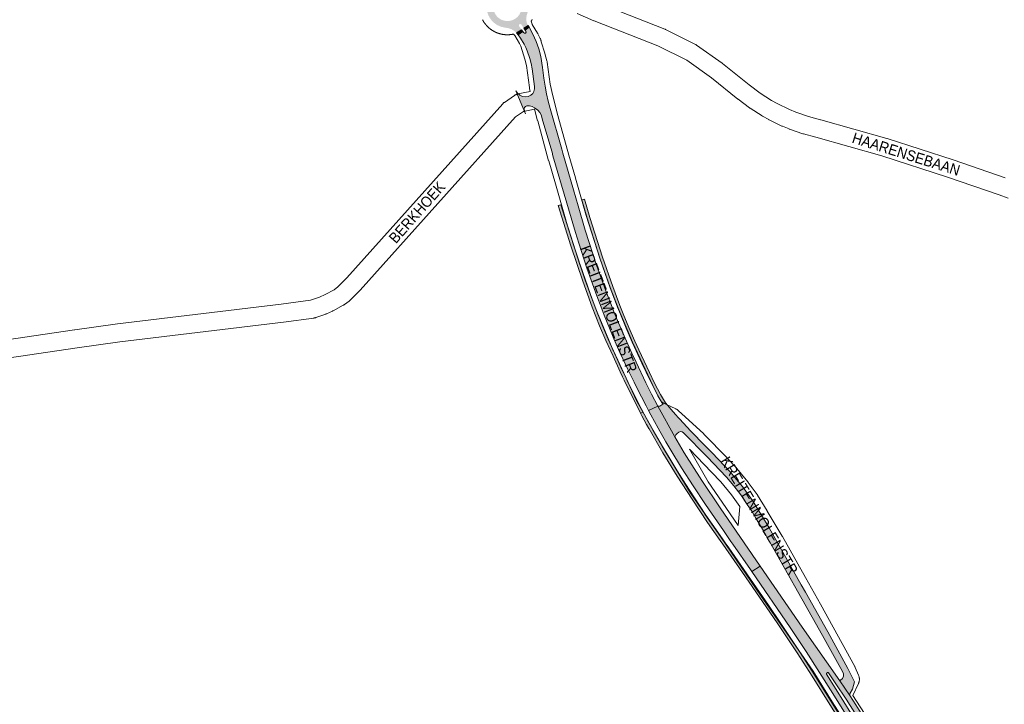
# Paper-space layout 'Layout1' of a CAD drawing. Header units: metres. Extents: x 123097 to 144122, y 392739 to 407589.
# Tile 491 of 510: x 139018 to 139726, y 401215 to 401707. Entities that reach past the tile are written whole.
import ezdxf
from ezdxf.enums import TextEntityAlignment as Align

# ---------------------------------------------------------------- set-up
doc = ezdxf.new("R2010")
doc.units = ezdxf.units.M
doc.header["$MEASUREMENT"] = 0
for name, color, linetype, lineweight in [('gs-anno-wegen algemeen tekst', 7, 'Continuous', 0), ('gs-knt-aanvullende hoofdweg', 7, 'Continuous', 0), ('gs-knt-wegen algemeen', 7, 'Continuous', 0), ('ir-ARC-asfalt-hoofdwegen-te inspecteren', 5, 'Continuous', 0), ('ir-ARC-beton-hoofdwegen-te inspecteren', 253, 'Continuous', 0)]:
    doc.layers.add(name, color=color, linetype=linetype, lineweight=lineweight)
doc.styles.add('Style-Arial', font='arial.ttf')

psp = doc.layouts.get("Layout1")

# ---------------------------------------------------------------- hatches: boundary and pattern name
at = {"layer": 'ir-ARC-asfalt-hoofdwegen-te inspecteren', "linetype": 'Continuous', "lineweight": 13}
h = psp.add_hatch(color=5, dxfattribs=at)
h.paths.add_polyline_path([(139375.221, 401697.244), (139373.336, 401698.786), (139372.509, 401699.323), (139371.923, 401699.656), (139371.325, 401699.95), (139369.172, 401700.701), (139366.917, 401701.038), (139363.89, 401701.714), (139361.066, 401702.997), (139358.565, 401704.832), (139356.494, 401707.14), (139354.94, 401709.824), (139353.97, 401712.77), (139353.624, 401715.852), (139353.918, 401718.94), (139354.24, 401720.27), (139354.654, 401721.574), (139355.085, 401723.53), (139355.096, 401725.532), (139354.837, 401726.969), (139354.36, 401728.35), (139353.911, 401729.384), (139356.828, 401731.404), (139358.673, 401728.732), (139359.043, 401728.409), (139359.522, 401728.302), (139360.022, 401728.453), (139360.377, 401728.837), (139360.489, 401729.366), (139360.307, 401729.876), (139358.447, 401732.528), (139361.884, 401734.798), (139362.523, 401734.235), (139364.026, 401733.085), (139365.673, 401732.151), (139367.485, 401731.435), (139369.379, 401730.981), (139371.519, 401730.667), (139373.619, 401730.146), (139376.253, 401729.538), (139378.955, 401729.635), (139381.539, 401730.429), (139383.829, 401731.867), (139385.777, 401728.994), (139381.461, 401726.03), (139381.044, 401725.39), (139381.2, 401724.642), (139381.838, 401724.221), (139382.587, 401724.373), (139386.899, 401727.343), (139389.172, 401724.052), (139387.794, 401722.864), (139386.117, 401721.053), (139384.827, 401718.949), (139383.972, 401716.633), (139383.587, 401714.195), (139383.285, 401712.463), (139382.762, 401710.785), (139382.24, 401708.643), (139382.209, 401706.438), (139382.329, 401705.598), (139382.684, 401704.239), (139383.425, 401702.561), (139380.453, 401700.602), (139378.644, 401703.231), (139378.068, 401703.627), (139377.373, 401703.548), (139377.207, 401703.441), (139376.845, 401702.846), (139376.963, 401702.16), (139378.799, 401699.487)])
h.paths.add_polyline_path([(139368.849, 401705.797), (139367.947, 401705.82), (139367.051, 401705.922), (139366.167, 401706.104), (139365.303, 401706.363), (139364.465, 401706.698), (139363.661, 401707.106), (139362.895, 401707.583), (139362.175, 401708.126), (139361.506, 401708.731), (139360.892, 401709.393), (139360.34, 401710.106), (139359.854, 401710.866), (139359.436, 401711.665), (139359.091, 401712.499), (139358.821, 401713.359), (139358.628, 401714.241), (139358.514, 401715.136), (139358.48, 401716.037), (139358.526, 401716.938), (139358.651, 401717.831), (139358.855, 401718.71), (139359.136, 401719.567), (139359.492, 401720.396), (139359.919, 401721.191), (139360.416, 401721.944), (139360.977, 401722.65), (139361.599, 401723.304), (139362.276, 401723.9), (139363.003, 401724.434), (139363.774, 401724.902), (139364.584, 401725.299), (139365.426, 401725.623), (139366.293, 401725.871), (139367.179, 401726.042), (139368.003, 401726.128), (139368.905, 401726.146), (139369.805, 401726.084), (139370.696, 401725.943), (139371.571, 401725.723), (139372.423, 401725.427), (139373.245, 401725.056), (139374.032, 401724.614), (139374.776, 401724.105), (139375.472, 401723.531), (139376.115, 401722.898), (139376.699, 401722.21), (139377.219, 401721.473), (139377.673, 401720.694), (139378.056, 401719.877), (139378.364, 401719.029), (139378.597, 401718.157), (139378.751, 401717.269), (139378.827, 401716.37), (139378.822, 401715.468), (139378.737, 401714.569), (139378.573, 401713.682), (139378.332, 401712.813), (139378.014, 401711.969), (139377.623, 401711.156), (139377.161, 401710.381), (139376.633, 401709.65), (139376.041, 401708.969), (139375.392, 401708.342), (139374.69, 401707.776), (139374.464, 401707.614), (139373.701, 401707.133), (139372.899, 401706.721), (139372.063, 401706.381), (139371.2, 401706.118), (139370.641, 401705.99), (139369.749, 401705.854)], flags=16)
for points in [[(139419.932, 401546.054), (139425.7, 401528.161), (139432.82, 401508.281), (139435.996, 401500), (139438.14, 401494.41), (139441.96, 401485.08), (139445.24, 401477.4), (139448.61, 401469.77), (139455.073, 401455.756), (139456.57, 401452.51), (139459.658, 401446.172), (139461.7, 401441.98), (139468.37, 401429.04), (139470.056, 401425.897), (139476.67, 401428.92), (139472.19, 401437.53), (139468.14, 401445.74), (139461.11, 401460.47), (139458.09, 401466.98), (139453.37, 401477.89), (139447.74, 401490.59), (139445.18, 401496.81), (139443.95, 401500), (139439.35, 401511.931), (139432.72, 401530.371), (139424.62, 401555.551), (139419.41, 401572.961), (139416.111, 401584.409), (139408.53, 401610.711), (139407.638, 401613.586), (139399.284, 401642.888), (139397.902, 401648.1), (139396.715, 401653.36), (139395.669, 401659.005), (139394.847, 401664.687), (139393.855, 401672.474), (139392.671, 401680.235), (139391.189, 401685.731), (139389.275, 401691.092), (139386.942, 401696.284), (139384.203, 401701.274), (139381.317, 401699.335), (139381.88, 401698.556), (139382.046, 401697.796), (139381.62, 401697.145), (139380.858, 401696.992), (139380.214, 401697.428), (139379.665, 401698.23), (139376.307, 401695.898), (139378.01, 401693.419), (139377.926, 401693.361), (139380.592, 401689.198), (139381.885, 401686.867), (139382.875, 401684.392), (139384.682, 401678.887), (139385.701, 401675.232), (139386.384, 401671.499), (139388.122, 401658.758), (139388.13, 401656.96), (139387.673, 401655.222), (139386.781, 401653.661), (139385.515, 401652.385), (139383.582, 401651.575), (139381.501, 401651.323), (139379.431, 401651.647), (139377.527, 401652.523), (139375.933, 401653.884), (139374.771, 401655.628), (139381.584, 401639.169), (139381.01, 401640.902), (139380.679, 401642.698), (139380.948, 401643.641), (139381.586, 401644.385), (139382.477, 401644.794), (139384.475, 401644.86), (139386.418, 401644.385), (139388.16, 401643.404), (139390.462, 401641.657), (139391.91, 401640.144), (139392.816, 401638.255), (139394.111, 401633.83), (139400.789, 401611.474), (139401.39, 401608.791), (139417.48, 401553.661)], [(139471.741, 401422.754), (139477.056, 401413.038), (139482.54, 401403.37), (139486.07, 401397.39), (139493.85, 401384.67), (139502.18, 401371.63), (139511.11, 401358.16), (139523.955, 401339.424), (139529.25, 401331.7), (139530.685, 401329.657), (139543.42, 401311.52), (139544.343, 401310.168), (139550.328, 401313.979), (139521.5, 401355.93), (139508.372, 401375.508), (139495.805, 401395.452), (139489.09, 401406.91), (139476.67, 401428.92), (139470.056, 401425.897)], [(139622.828, 401208.349), (139619.121, 401214.22), (139614.851, 401220.829), (139607.742, 401231.547), (139580.496, 401270.078), (139550.328, 401313.979), (139544.343, 401310.168), (139571.96, 401269.74), (139583.43, 401252.43), (139602.546, 401222.465), (139612.855, 401205.812), (139612.719, 401205.719), (139614.295, 401203.183), (139617.499, 401205.135), (139608.578, 401219.548), (139598.115, 401236.224), (139598.043, 401236.657), (139598.301, 401237.011), (139598.909, 401237.381), (139599.268, 401237.441), (139599.569, 401237.236), (139604.883, 401229.335), (139612.166, 401218.342), (139619.765, 401206.503)]]:
    psp.add_hatch(color=5, dxfattribs=at).paths.add_polyline_path(points, flags=0)
at = {"layer": 'ir-ARC-asfalt-hoofdwegen-te inspecteren', "linetype": 'Continuous', "lineweight": 13, "extrusion": (0, 0, -1)}
psp.add_hatch(color=5, dxfattribs=at).paths.add_polyline_path([(-139609.586, 401238.213), (-139610.261, 401236.536), (-139610.233, 401234.728), (-139609.506, 401233.073), (-139608.193, 401231.829), (-139607.742, 401231.547), (-139614.851, 401220.829), (-139614.881, 401221.76), (-139615.173, 401222.644), (-139616.826, 401225.481), (-139618.23, 401230.661), (-139613.498, 401240.26), (-139598.98, 401266.57), (-139582.916, 401295.139), (-139579.953, 401300.407), (-139556.83, 401341.53), (-139551.33, 401350.62), (-139544.74, 401361.033), (-139537.583, 401371.066), (-139536.05, 401373.04), (-139531.066, 401379.103), (-139529.472, 401380.936), (-139515.72, 401395.56), (-139510.837, 401400.519), (-139500.375, 401411.144), (-139492.575, 401419.559), (-139491.718, 401420.484), (-139489.45, 401422.93), (-139486.32, 401426.48), (-139482.33, 401431.42), (-139480.4, 401430.26), (-139478.13, 401428.97), (-139476.67, 401428.92), (-139489.09, 401406.91), (-139489.627, 401408.259), (-139490.566, 401409.368), (-139491.809, 401410.119), (-139493.014, 401410.612), (-139494.305, 401410.441), (-139495.339, 401409.65), (-139512.35, 401392.47), (-139526.06, 401377.95), (-139531.377, 401371.647), (-139536.4, 401365.107), (-139541.117, 401358.343), (-139544.319, 401353.431), (-139547.368, 401348.422), (-139552.78, 401339.38), (-139595.1, 401264.13)], flags=0)
at = {"layer": 'ir-ARC-beton-hoofdwegen-te inspecteren', "linetype": 'Continuous', "lineweight": 13}
for points in [[(139405.028, 401573.09), (139414.1, 401544.201), (139422.73, 401518.851), (139429.611, 401500), (139434.93, 401486.63), (139439.3, 401476.24), (139444.55, 401464.93), (139449.6, 401453.54), (139451.316, 401450.093), (139452.601, 401447.512), (139464.418, 401423.773), (139466.207, 401424.628), (139463.21, 401430.37), (139454.826, 401447.472), (139453.183, 401450.824), (139451.46, 401454.34), (139441.17, 401477.01), (139437.32, 401486.18), (139431.814, 401500), (139424.63, 401519.521), (139416.07, 401544.791), (139409.9, 401564.541), (139406.949, 401573.681)], [(139470.339, 401412.876), (139470.546, 401412.508), (139480.425, 401395.4), (139490.722, 401378.541), (139501.43, 401361.94), (139512.58, 401345.33), (139521.61, 401332.419), (139523.554, 401329.64), (139537.71, 401309.4), (139554.79, 401284.63), (139563.15, 401272.32), (139576.88, 401251.51), (139587.78, 401234.74), (139606.402, 401204.856), (139608.905, 401200.786), (139609.406, 401199.102), (139609.509, 401197.325), (139609.332, 401195.402), (139609.136, 401193.541), (139608.793, 401192.019), (139608.274, 401189.951), (139607.647, 401188.003), (139606.926, 401185.912), (139606.179, 401183.904), (139605.411, 401181.919), (139604.557, 401180.072), (139603.736, 401178.543), (139602.55, 401177.116), (139601.512, 401176.006), (139599.494, 401174.502), (139598.012, 401173.417), (139596.863, 401172.543), (139595.495, 401171.14), (139594.452, 401169.793), (139604.112, 401176.608), (139605.769, 401177.9), (139605.857, 401178.247), (139607.498, 401181.725), (139608.673, 401184.803), (139610.228, 401181.792), (139611.329, 401182.771), (139612.438, 401183.847), (139612.011, 401184.519), (139611.32, 401185.777), (139610.966, 401187.168), (139610.97, 401188.603), (139611.855, 401191.799), (139612.377, 401195.075), (139612.529, 401198.388), (139613.927, 401199.552), (139615.864, 401200.591), (139614.295, 401203.183), (139610.937, 401201.37), (139610.591, 401201.929), (139589.53, 401235.82), (139578.59, 401252.57), (139564.86, 401273.38), (139556.47, 401285.78), (139527.9, 401326.99), (139525.278, 401330.746), (139523.294, 401333.588), (139511.41, 401350.61), (139503.11, 401363.06), (139496.86, 401372.71), (139490.7, 401382.41), (139487.03, 401388.36), (139480.13, 401399.9), (139473.4, 401411.54), (139472.255, 401413.61), (139470.411, 401416.941), (139467.03, 401423.05), (139466.207, 401424.628), (139464.418, 401423.773), (139465.275, 401422.051), (139468.711, 401415.796)]]:
    psp.add_hatch(color=252, dxfattribs=at).paths.add_polyline_path(points, flags=0)
at = {"layer": 'ir-ARC-beton-hoofdwegen-te inspecteren', "linetype": 'Continuous', "lineweight": 13, "extrusion": (0, 0, -1)}
psp.add_hatch(color=252, dxfattribs=at).paths.add_polyline_path([(-139449.995, 401500), (-139448.69, 401503.251), (-139444.32, 401514.881), (-139436.94, 401535.991), (-139427.96, 401564.591), (-139424.027, 401577.767), (-139422.022, 401577.338), (-139425.99, 401564.001), (-139434.98, 401535.431), (-139442.46, 401514.041), (-139446.76, 401502.611), (-139447.809, 401500), (-139449.83, 401494.97), (-139454.05, 401484.96), (-139458.38, 401474.99), (-139465.34, 401459.71), (-139471.27, 401447.28), (-139476.83, 401436.35), (-139480.4, 401430.26), (-139482.33, 401431.42), (-139478.63, 401437.26), (-139474.44, 401445.46), (-139470.67, 401453.21), (-139463.1, 401469.43), (-139460.25, 401475.76), (-139456.03, 401485.47), (-139451.91, 401495.23)], flags=0)

# ---------------------------------------------------------------- linework, layer by layer
at = {"layer": 'gs-knt-aanvullende hoofdweg', "color": 7, "linetype": 'Continuous', "flags": 128}
for points in [[(139385.043, 401655.151), (139384.545, 401657.2), (139384.484, 401657.472), (139384.466, 401657.565), (139384.457, 401657.608), (139384.433, 401657.745), (139384.393, 401658.021), (139382.378, 401673.764), (139381.146, 401678.423), (139378.237, 401687.645), (139377.231, 401689.672), (139373.826, 401695.376), (139373.043, 401696.427), (139373.025, 401696.423), (139372.924, 401696.4), (139372.77, 401696.366), (139372.669, 401696.344), (139372.514, 401696.312), (139372.432, 401696.296), (139372.278, 401696.266), (139372.177, 401696.247), (139372.022, 401696.219), (139371.922, 401696.201), (139371.766, 401696.175), (139371.724, 401696.168), (139371.719, 401696.168), (139371.563, 401696.143), (139371.424, 401696.122), (139371.268, 401696.1), (139371.174, 401696.087), (139371.018, 401696.067), (139370.965, 401696.06), (139370.808, 401696.041), (139370.672, 401696.026), (139370.516, 401696.01), (139370.464, 401696.005), (139370.307, 401695.99), (139370.162, 401695.978), (139370.004, 401695.966), (139369.912, 401695.959), (139369.755, 401695.949), (139369.708, 401695.946), (139369.551, 401695.937), (139369.406, 401695.93), (139369.248, 401695.924), (139369.202, 401695.923), (139369.045, 401695.918), (139368.949, 401695.915), (139368.791, 401695.912), (139368.648, 401695.911), (139368.49, 401695.911), (139368.442, 401695.911), (139368.285, 401695.912), (139368.143, 401695.914), (139367.985, 401695.918), (139367.937, 401695.92), (139367.779, 401695.925), (139367.682, 401695.928), (139367.525, 401695.935), (139367.383, 401695.943), (139367.226, 401695.953), (139367.181, 401695.956), (139367.023, 401695.967), (139366.925, 401695.975), (139366.768, 401695.988), (139366.674, 401695.996), (139366.517, 401696.011), (139366.37, 401696.026), (139366.214, 401696.044), (139366.173, 401696.049), (139366.016, 401696.068), (139365.916, 401696.081), (139365.76, 401696.102), (139365.667, 401696.115), (139365.511, 401696.138), (139365.418, 401696.153), (139365.262, 401696.178), (139365.161, 401696.194), (139365.006, 401696.221), (139364.914, 401696.238), (139364.759, 401696.267), (139364.667, 401696.285), (139364.512, 401696.316), (139364.411, 401696.337), (139364.257, 401696.37), (139364.167, 401696.39), (139364.013, 401696.425), (139363.912, 401696.448), (139363.759, 401696.485), (139363.714, 401696.496), (139363.561, 401696.534), (139363.415, 401696.572), (139363.263, 401696.613), (139363.219, 401696.625), (139363.067, 401696.667), (139362.922, 401696.709), (139362.771, 401696.754), (139362.728, 401696.767), (139362.576, 401696.813), (139362.476, 401696.844), (139362.326, 401696.892), (139362.24, 401696.92), (139362.09, 401696.97), (139361.99, 401697.004), (139361.841, 401697.056), (139361.742, 401697.092), (139361.594, 401697.146), (139361.536, 401697.167), (139361.389, 401697.222), (139361.265, 401697.27), (139361.118, 401697.328), (139361.06, 401697.351), (139360.914, 401697.41), (139360.816, 401697.451), (139360.671, 401697.512), (139360.59, 401697.546), (139360.445, 401697.609), (139360.348, 401697.652), (139360.204, 401697.717), (139360.108, 401697.761), (139359.965, 401697.828), (139359.907, 401697.856), (139359.765, 401697.924), (139359.67, 401697.97), (139359.529, 401698.04), (139359.433, 401698.088), (139359.293, 401698.16), (139359.199, 401698.21), (139359.06, 401698.284), (139358.986, 401698.324), (139358.847, 401698.4), (139358.77, 401698.442), (139358.633, 401698.519), (139358.562, 401698.56), (139358.424, 401698.639), (139358.347, 401698.684), (139358.212, 401698.764), (139358.142, 401698.806), (139358.007, 401698.888), (139357.896, 401698.957), (139357.763, 401699.041), (139357.695, 401699.085), (139357.562, 401699.171), (139357.485, 401699.221), (139357.354, 401699.308), (139357.267, 401699.367), (139357.137, 401699.456), (139357.05, 401699.516), (139356.921, 401699.607), (139356.867, 401699.646), (139356.739, 401699.738), (139356.654, 401699.8), (139356.527, 401699.894), (139356.451, 401699.951), (139356.326, 401700.046), (139356.266, 401700.092), (139356.141, 401700.189), (139356.036, 401700.272), (139355.913, 401700.371), (139355.838, 401700.432), (139355.717, 401700.532), (139355.689, 401700.556), (139355.567, 401700.657), (139355.438, 401700.767), (139355.319, 401700.871), (139355.295, 401700.892), (139355.177, 401700.996), (139355.101, 401701.064), (139354.984, 401701.171), (139354.885, 401701.262), (139354.77, 401701.37), (139354.721, 401701.416), (139354.607, 401701.525), (139354.559, 401701.572), (139354.445, 401701.682), (139354.35, 401701.776), (139354.239, 401701.888), (139354.192, 401701.937), (139354.082, 401702.05), (139354.011, 401702.123), (139353.903, 401702.237), (139353.835, 401702.31), (139353.728, 401702.426), (139353.661, 401702.499), (139353.555, 401702.617), (139353.484, 401702.697), (139353.381, 401702.815), (139353.34, 401702.863), (139353.237, 401702.983), (139353.171, 401703.061), (139353.069, 401703.183), (139353.003, 401703.263), (139352.904, 401703.385), (139352.844, 401703.46), (139352.796, 401703.521), (139352.746, 401703.584), (139352.682, 401703.667), (139352.586, 401703.792), (139352.545, 401703.845), (139352.45, 401703.971), (139352.388, 401704.055), (139352.295, 401704.182), (139352.256, 401704.236), (139352.164, 401704.364), (139352.087, 401704.472), (139351.997, 401704.602), (139351.938, 401704.689), (139351.85, 401704.82), (139351.828, 401704.853), (139351.764, 401704.949), (139351.757, 401704.959), (139351.751, 401704.968), (139351.741, 401704.985), (139351.669, 401705.095), (139351.584, 401705.228), (139351.528, 401705.317), (139351.444, 401705.451), (139351.41, 401705.507), (139351.328, 401705.642), (139351.253, 401705.769), (139351.174, 401705.905), (139351.162, 401705.925), (139351.083, 401706.063), (139351.011, 401706.191), (139350.935, 401706.329), (139350.915, 401706.366), (139350.876, 401706.437), (139350.849, 401706.482), (139350.839, 401706.504), (139350.828, 401706.525), (139350.779, 401706.618), (139350.706, 401706.758)], [(139386.402, 401706.877), (139386.33, 401706.737), (139386.28, 401706.643), (139386.206, 401706.504), (139386.166, 401706.43), (139386.09, 401706.291), (139386.048, 401706.214), (139385.971, 401706.077), (139385.93, 401706.006), (139385.851, 401705.868), (139385.823, 401705.82), (139385.806, 401705.791), (139385.726, 401705.656), (139385.684, 401705.586), (139385.679, 401705.579), (139386.089, 401704.328), (139386.392, 401703.621), (139386.527, 401703.404), (139390.277, 401697.121), (139390.421, 401696.869), (139390.555, 401696.612), (139392.242, 401693.213), (139392.394, 401692.886), (139392.531, 401692.552), (139392.652, 401692.211), (139392.756, 401691.865), (139392.844, 401691.514), (139392.914, 401691.16), (139392.961, 401690.843), (139395.518, 401682.794), (139395.571, 401682.618), (139395.621, 401682.44), (139397.026, 401677.125), (139397.103, 401676.806), (139397.165, 401676.484), (139397.214, 401676.159), (139399.238, 401660.342), (139401.238, 401652.116), (139404.866, 401637.862), (139412.719, 401609.434), (139417.649, 401592.964), (139417.682, 401592.85), (139425.255, 401566.012), (139435.08, 401535.323), (139442.488, 401514.218), (139448.161, 401499.312), (139458.532, 401475.027), (139475.005, 401439.698), (139479.164, 401432.251), (139483.036, 401430.129), (139489.67, 401427.029), (139489.979, 401426.876), (139490.28, 401426.709), (139490.573, 401426.529), (139490.857, 401426.335), (139491.133, 401426.129), (139491.398, 401425.91), (139491.654, 401425.679), (139496.449, 401421.14), (139509.782, 401408.999), (139509.954, 401408.836), (139510.122, 401408.668), (139526.298, 401391.951), (139526.367, 401391.879), (139533.232, 401384.593), (139533.402, 401384.407), (139533.565, 401384.215), (139541.554, 401374.508), (139541.694, 401374.333), (139541.828, 401374.154), (139548.204, 401365.389), (139548.389, 401365.123), (139548.393, 401365.117), (139548.561, 401364.85), (139548.57, 401364.837), (139555.372, 401353.561), (139555.382, 401353.543), (139555.384, 401353.54), (139555.386, 401353.536), (139566.266, 401335.364), (139566.271, 401335.355), (139566.367, 401335.19), (139566.371, 401335.182), (139582.96, 401305.799), (139593.746, 401286.549), (139593.753, 401286.536), (139593.776, 401286.494), (139618.401, 401241.879), (139618.525, 401241.645), (139618.563, 401241.566), (139618.583, 401241.525), (139618.603, 401241.484), (139618.641, 401241.406), (139618.748, 401241.163), (139621.141, 401235.477), (139621.275, 401235.136), (139621.392, 401234.789), (139621.492, 401234.436), (139621.574, 401234.08), (139621.64, 401233.719), (139621.687, 401233.356), (139621.717, 401232.991), (139621.729, 401232.625), (139621.723, 401232.258), (139621.699, 401231.893), (139621.657, 401231.529), (139621.598, 401231.167), (139621.521, 401230.809), (139621.427, 401230.455), (139621.315, 401230.106), (139621.187, 401229.763), (139621.042, 401229.426), (139617.124, 401220.906), (139636.318, 401191.019)], [(139619.456, 401189.48), (139602.264, 401216.25), (139602.212, 401216.332), (139588.386, 401238.49), (139550.599, 401293.089), (139550.572, 401293.127), (139522.278, 401334.553), (139510.58, 401351.362), (139510.536, 401351.425), (139500.523, 401366.13), (139500.416, 401366.292), (139500.313, 401366.457), (139480.499, 401399.063), (139480.36, 401399.302), (139461.757, 401432.614), (139461.628, 401432.856), (139461.507, 401433.102), (139444.867, 401468.792), (139444.768, 401469.015), (139434.289, 401493.551), (139434.177, 401493.828), (139428.415, 401508.967), (139428.348, 401509.151), (139420.873, 401530.447), (139420.807, 401530.644), (139410.911, 401561.557), (139410.835, 401561.807), (139403.242, 401588.713), (139398.306, 401605.203), (139398.262, 401605.357), (139390.368, 401633.936), (139390.329, 401634.083), (139388.186, 401642.503)], [(139534.627, 401343.103), (139534.647, 401343.075), (139535.861, 401356.824), (139529.814, 401365.137), (139522.127, 401374.476), (139515.469, 401381.543), (139499.548, 401397.996), (139513.048, 401374.423), (139522.93, 401359.91), (139534.623, 401343.109), (139534.625, 401343.106), (139534.627, 401343.103)]]:
    psp.add_lwpolyline(points, dxfattribs=at)
at = {"layer": 'gs-knt-wegen algemeen', "color": 7, "linetype": 'Continuous', "flags": 128}
for points in [[(139435.919, 401718.017), (139481.754, 401700.043), (139482.026, 401699.929), (139482.293, 401699.802), (139503.819, 401689.018), (139504.037, 401688.904), (139504.251, 401688.781), (139504.46, 401688.651), (139504.663, 401688.512), (139523.033, 401675.513), (139523.196, 401675.394), (139523.355, 401675.27), (139542.48, 401659.873), (139550.345, 401653.941), (139558.576, 401648.689), (139562.7, 401646.386), (139571.546, 401642.108), (139575.911, 401640.305), (139585.15, 401637.111), (139593.822, 401634.819), (139593.92, 401634.792), (139641.514, 401621.411), (139641.76, 401621.337), (139689.075, 401605.991), (139689.191, 401605.953), (139726.531, 401593.066)], [(139728.63, 401578.36), (139722.195, 401580.789), (139685.001, 401593.625), (139637.866, 401608.912), (139590.445, 401622.244), (139581.588, 401624.585), (139581.355, 401624.651), (139581.125, 401624.726), (139571.476, 401628.062), (139571.296, 401628.128), (139571.118, 401628.198), (139566.399, 401630.147), (139566.223, 401630.223), (139566.05, 401630.303), (139556.859, 401634.748), (139556.688, 401634.834), (139556.519, 401634.925), (139552.061, 401637.414), (139551.896, 401637.51), (139551.733, 401637.61), (139543.126, 401643.102), (139542.914, 401643.243), (139542.708, 401643.393), (139534.557, 401649.541), (139534.396, 401649.667), (139515.348, 401665.002), (139497.546, 401677.599), (139476.725, 401688.029), (139431.048, 401705.941), (139430.816, 401706.038), (139418.78, 401711.302)], [(138909.464, 401462.04), (139057.363, 401483.839), (139057.412, 401483.847), (139088.145, 401488.137), (139088.267, 401488.152), (139205.904, 401502.31), (139227.083, 401505.096), (139233.375, 401507.313), (139237.431, 401509.105), (139243.944, 401512.629), (139246.65, 401514.663), (139253.247, 401521.149), (139365.227, 401646.277), (139365.443, 401646.507), (139365.669, 401646.726), (139365.906, 401646.933), (139366.152, 401647.129), (139366.408, 401647.313), (139373.812, 401652.366), (139374.055, 401652.524), (139374.304, 401652.671), (139374.56, 401652.807), (139374.822, 401652.931), (139375.089, 401653.043), (139375.36, 401653.143), (139375.636, 401653.232), (139375.915, 401653.308), (139376.198, 401653.371), (139385.043, 401655.151)], [(139388.186, 401642.503), (139380.061, 401640.867), (139374.401, 401637.005), (139262.81, 401512.312), (139262.669, 401512.159), (139262.523, 401512.011), (139255.471, 401505.077), (139255.262, 401504.88), (139255.045, 401504.693), (139254.819, 401504.516), (139251.381, 401501.931), (139251.185, 401501.789), (139250.984, 401501.654), (139250.778, 401501.527), (139250.567, 401501.408), (139243.398, 401497.529), (139243.166, 401497.41), (139242.93, 401497.3), (139238.406, 401495.302), (139238.175, 401495.205), (139237.94, 401495.117), (139230.77, 401492.59), (139230.513, 401492.505), (139230.252, 401492.432), (139229.989, 401492.369), (139229.723, 401492.316), (139229.455, 401492.276), (139207.566, 401489.397), (139207.495, 401489.388), (139089.884, 401475.233), (139059.237, 401470.955), (138911.354, 401449.158)]]:
    psp.add_lwpolyline(points, dxfattribs=at)
at = {"layer": 'ir-ARC-asfalt-hoofdwegen-te inspecteren', "color": 5, "linetype": 'Continuous', "lineweight": 13, "flags": 128}
for points in [[(139419.932, 401546.054), (139425.7, 401528.161), (139432.82, 401508.281), (139435.996, 401500), (139438.14, 401494.41), (139441.96, 401485.08), (139445.24, 401477.4), (139448.61, 401469.77), (139455.073, 401455.756), (139456.57, 401452.51), (139459.658, 401446.172), (139461.7, 401441.98), (139468.37, 401429.04), (139470.056, 401425.897), (139476.67, 401428.92), (139472.19, 401437.53), (139468.14, 401445.74), (139461.11, 401460.47), (139458.09, 401466.98), (139453.37, 401477.89), (139447.74, 401490.59), (139445.18, 401496.81), (139443.95, 401500), (139439.35, 401511.931), (139432.72, 401530.371), (139424.62, 401555.551), (139419.41, 401572.961), (139416.111, 401584.409), (139408.53, 401610.711), (139407.638, 401613.586), (139399.284, 401642.888), (139397.902, 401648.1), (139396.715, 401653.36), (139395.669, 401659.005), (139394.847, 401664.687), (139393.855, 401672.474), (139392.671, 401680.235), (139391.189, 401685.731), (139389.275, 401691.092), (139386.942, 401696.284), (139384.203, 401701.274), (139381.317, 401699.335), (139381.88, 401698.556), (139382.046, 401697.796), (139381.62, 401697.145), (139380.858, 401696.992), (139380.214, 401697.428), (139379.665, 401698.23), (139376.307, 401695.898), (139378.01, 401693.419), (139377.926, 401693.361), (139380.592, 401689.198), (139381.885, 401686.867), (139382.875, 401684.392), (139384.682, 401678.887), (139385.701, 401675.232), (139386.384, 401671.499), (139388.122, 401658.758), (139388.13, 401656.96), (139387.673, 401655.222), (139386.781, 401653.661), (139385.515, 401652.385), (139383.582, 401651.575), (139381.501, 401651.323), (139379.431, 401651.647), (139377.527, 401652.523), (139375.933, 401653.884), (139374.771, 401655.628), (139381.584, 401639.169), (139381.01, 401640.902), (139380.679, 401642.698), (139380.948, 401643.641), (139381.586, 401644.385), (139382.477, 401644.794), (139384.475, 401644.86), (139386.418, 401644.385), (139388.16, 401643.404), (139390.462, 401641.657), (139391.91, 401640.144), (139392.816, 401638.255), (139394.111, 401633.83), (139400.789, 401611.474), (139401.39, 401608.791), (139417.48, 401553.661)], [(139609.586, 401238.213), (139610.261, 401236.536), (139610.233, 401234.728), (139609.506, 401233.073), (139608.193, 401231.829), (139607.742, 401231.547), (139614.851, 401220.829), (139614.881, 401221.76), (139615.173, 401222.644), (139616.826, 401225.481), (139618.23, 401230.661), (139613.498, 401240.26), (139598.98, 401266.57), (139582.916, 401295.139), (139579.953, 401300.407), (139556.83, 401341.53), (139551.33, 401350.62), (139544.74, 401361.033), (139537.583, 401371.066), (139536.05, 401373.04), (139531.066, 401379.103), (139529.472, 401380.936), (139515.72, 401395.56), (139510.837, 401400.519), (139500.375, 401411.144), (139492.575, 401419.559), (139491.718, 401420.484), (139489.45, 401422.93), (139486.32, 401426.48), (139482.33, 401431.42), (139480.4, 401430.26), (139478.13, 401428.97), (139476.67, 401428.92), (139489.09, 401406.91), (139489.627, 401408.259), (139490.566, 401409.368), (139491.809, 401410.119), (139493.014, 401410.612), (139494.305, 401410.441), (139495.339, 401409.65), (139512.35, 401392.47), (139526.06, 401377.95), (139531.377, 401371.647), (139536.4, 401365.107), (139541.117, 401358.343), (139544.319, 401353.431), (139547.368, 401348.422), (139552.78, 401339.38), (139595.1, 401264.13)], [(139471.741, 401422.754), (139477.056, 401413.038), (139482.54, 401403.37), (139486.07, 401397.39), (139493.85, 401384.67), (139502.18, 401371.63), (139511.11, 401358.16), (139523.955, 401339.424), (139529.25, 401331.7), (139530.685, 401329.657), (139543.42, 401311.52), (139544.343, 401310.168), (139550.328, 401313.979), (139521.5, 401355.93), (139508.372, 401375.508), (139495.805, 401395.452), (139489.09, 401406.91), (139476.67, 401428.92), (139470.056, 401425.897)], [(139622.828, 401208.349), (139619.121, 401214.22), (139614.851, 401220.829), (139607.742, 401231.547), (139580.496, 401270.078), (139550.328, 401313.979), (139544.343, 401310.168), (139571.96, 401269.74), (139583.43, 401252.43), (139602.546, 401222.465), (139612.855, 401205.812), (139612.719, 401205.719), (139614.295, 401203.183), (139617.499, 401205.135), (139608.578, 401219.548), (139598.115, 401236.224), (139598.043, 401236.657), (139598.301, 401237.011), (139598.909, 401237.381), (139599.268, 401237.441), (139599.569, 401237.236), (139604.883, 401229.335), (139612.166, 401218.342), (139619.765, 401206.503)]]:
    psp.add_lwpolyline(points, close=True, dxfattribs=at)
at = {"layer": 'ir-ARC-asfalt-hoofdwegen-te inspecteren', "color": 5, "linetype": 'Continuous', "lineweight": 13}
for points in [[(139379.665, 401698.23), (139378.799, 401699.487), (139375.221, 401697.244), (139376.307, 401695.898)], [(139381.317, 401699.335), (139384.203, 401701.274), (139383.425, 401702.561), (139380.453, 401700.602)]]:
    psp.add_lwpolyline(points, close=True, dxfattribs=at)
at = {"layer": 'ir-ARC-asfalt-hoofdwegen-te inspecteren', "color": 5, "linetype": 'Continuous', "lineweight": 13, "extrusion": (0, 0, -1)}
psp.add_solid([(-139379.665, 401698.23), (-139378.799, 401699.487), (-139376.307, 401695.898), (-139375.221, 401697.244)], dxfattribs=at)
at = {"layer": 'ir-ARC-asfalt-hoofdwegen-te inspecteren', "color": 5, "linetype": 'Continuous', "lineweight": 13}
psp.add_solid([(139381.317, 401699.335), (139384.203, 401701.274), (139380.453, 401700.602), (139383.425, 401702.561)], dxfattribs=at)
at = {"layer": 'ir-ARC-beton-hoofdwegen-te inspecteren', "color": 252, "linetype": 'Continuous', "lineweight": 13, "flags": 128}
for points in [[(139405.028, 401573.09), (139414.1, 401544.201), (139422.73, 401518.851), (139429.611, 401500), (139434.93, 401486.63), (139439.3, 401476.24), (139444.55, 401464.93), (139449.6, 401453.54), (139451.316, 401450.093), (139452.601, 401447.512), (139464.418, 401423.773), (139466.207, 401424.628), (139463.21, 401430.37), (139454.826, 401447.472), (139453.183, 401450.824), (139451.46, 401454.34), (139441.17, 401477.01), (139437.32, 401486.18), (139431.814, 401500), (139424.63, 401519.521), (139416.07, 401544.791), (139409.9, 401564.541), (139406.949, 401573.681)], [(139449.995, 401500), (139448.69, 401503.251), (139444.32, 401514.881), (139436.94, 401535.991), (139427.96, 401564.591), (139424.027, 401577.767), (139422.022, 401577.338), (139425.99, 401564.001), (139434.98, 401535.431), (139442.46, 401514.041), (139446.76, 401502.611), (139447.809, 401500), (139449.83, 401494.97), (139454.05, 401484.96), (139458.38, 401474.99), (139465.34, 401459.71), (139471.27, 401447.28), (139476.83, 401436.35), (139480.4, 401430.26), (139482.33, 401431.42), (139478.63, 401437.26), (139474.44, 401445.46), (139470.67, 401453.21), (139463.1, 401469.43), (139460.25, 401475.76), (139456.03, 401485.47), (139451.91, 401495.23)]]:
    psp.add_lwpolyline(points, close=True, dxfattribs=at)
psp.add_lwpolyline([(139610.591, 401201.929), (139589.53, 401235.82), (139578.59, 401252.57), (139564.86, 401273.38), (139556.47, 401285.78), (139527.9, 401326.99), (139525.278, 401330.746), (139523.294, 401333.588), (139511.41, 401350.61), (139503.11, 401363.06), (139496.86, 401372.71), (139490.7, 401382.41), (139487.03, 401388.36), (139480.13, 401399.9), (139473.4, 401411.54), (139472.255, 401413.61), (139470.411, 401416.941), (139467.03, 401423.05), (139466.207, 401424.628), (139464.418, 401423.773), (139465.275, 401422.051), (139468.711, 401415.796), (139470.339, 401412.876), (139470.546, 401412.508), (139480.425, 401395.4), (139490.722, 401378.541), (139501.43, 401361.94), (139512.58, 401345.33), (139521.61, 401332.419), (139523.554, 401329.64), (139537.71, 401309.4), (139554.79, 401284.63), (139563.15, 401272.32), (139576.88, 401251.51), (139587.78, 401234.74), (139606.402, 401204.856)], dxfattribs=at)

# ---------------------------------------------------------------- texts
at = {"layer": 'gs-anno-wegen algemeen tekst', "color": 7, "style": 'Style-Arial', "width": 0.909091}
for s, rotation, p in [('HAARENSEBAAN', 342.579864, (139655.35, 401610.142)), ('BERKHOEK', 48.5149, (139303.556, 401568.19)), ('KREITENMOLENSTR', 290.838402, (139441.418, 401498.729)), ('KREITENMOLENSTR', 301.100148, (139549.775, 401350.236))]:
    psp.add_text(s, height=7.7, rotation=rotation, dxfattribs=at).set_placement(p, align=Align.MIDDLE_CENTER)

doc.saveas('drawing.dxf')
